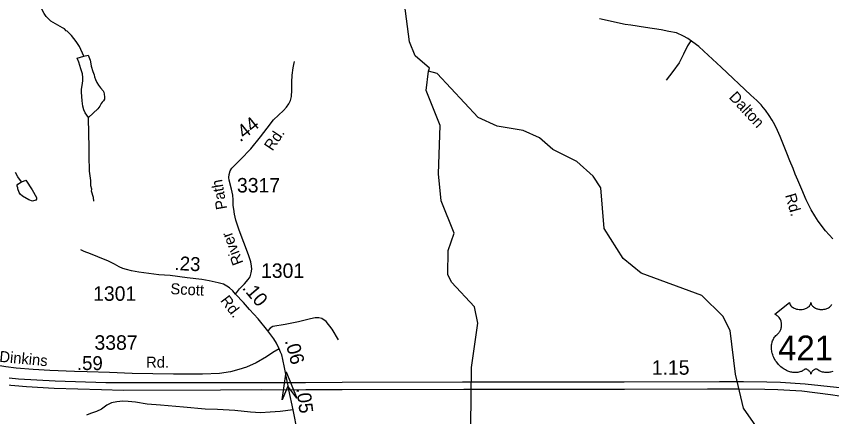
# Model space of a CAD drawing. Extents: x 1547597 to 1699558, y 810033 to 920809.
# Drawn here: x 1557719 to 1564751, y 858918 to 862375 of the extents above; entities that cross this region are included whole.
import ezdxf

# ---------------------------------------------------------------- set-up
doc = ezdxf.new("R2010")
doc.units = 0
for name, color, linetype in [('Exist Hydrographic Misc Water Feature', 7, 'Continuous'), ('Exist Road Non-System Type 51', 7, 'Continuous'), ('Exist Road Primary US Divided Attributed', 7, 'Continuous'), ('Exist Road Primary US Mileage Hundredths English Label', 7, 'Continuous'), ('Exist Road Primary US Service Attributed', 7, 'Continuous'), ('Exist Road Primary US Shield CELL', 7, 'Continuous'), ('Exist Road Primary US Shield Number Label', 7, 'Continuous'), ('Exist Road Secondary Mileage Hundredths English Label', 7, 'Continuous'), ('Exist Road Secondary Structure Standard Bridge Attributed CELL', 7, 'Continuous'), ('Exist Road Secondary Type 51 Attributed', 7, 'Continuous'), ('Exist Road Secondary Type 51 Label', 7, 'Continuous'), ('Exist Road Secondary Type 51 Number Label', 7, 'Continuous')]:
    doc.layers.add(name, color=color, linetype=linetype)

msp = doc.modelspace()

# ---------------------------------------------------------------- linework, layer by layer
at = {"layer": 'Exist Hydrographic Misc Water Feature'}
msp.add_line((1558302.6, 862030.3), (1558263.6, 862114), dxfattribs=at)
for points in [[(1561273.4, 861900), (1561282.4, 861926.2), (1561159.4, 862033.6), (1561110.4, 862152.9), (1561050.3, 862620.2), (1560929.4, 862888.6), (1560834.4, 863231.8), (1560744.4, 863348.6), (1560545.4, 863451.2), (1560030.4, 863527.2), (1559839.4, 863619.7), (1559618.4, 863850.7)], [(1558263.6, 862114), (1558236.1, 862158.4), (1558193.8, 862210.2), (1558157.2, 862247.3), (1558149.2, 862249.4), (1558133.4, 862265.6), (1558117.5, 862275.8), (1558016.2, 862333.1), (1557976.7, 862373.5), (1557959, 862397.7), (1557904.2, 862506.4), (1557884.9, 862562.6), (1557885.7, 862569.6), (1557873.6, 862614.7), (1557854.3, 862674.9), (1557816.2, 862835.4), (1557763.1, 862944.2)], [(1558341.5, 861502), (1558314, 861540.6), (1558302.1, 861567.2), (1558292.7, 861598.1), (1558286.8, 861643.6), (1558280.7, 861720.6), (1558281.2, 861745.4), (1558285.8, 861776.8), (1558293.1, 861816.4), (1558292.8, 861845.3), (1558289.2, 861877.7), (1558275.1, 861921.8), (1558257.1, 861979.9), (1558244.4, 862012.4), (1558302.6, 862030.3)], [(1558302.6, 862030.3), (1558338.3, 862038.9), (1558355.7, 861994.7), (1558358, 861981.4), (1558364.8, 861943.3), (1558378.9, 861899.2), (1558390.8, 861868.4), (1558393.8, 861851.7), (1558400.9, 861828.5), (1558412.9, 861804.3), (1558427.3, 861780.9), (1558446, 861758.2), (1558468.6, 861730.5), (1558472.6, 861719.7), (1558476.4, 861703.1), (1558478.6, 861679.9), (1558478.2, 861660), (1558472.2, 861646.1), (1558460.4, 861633.9), (1558451.9, 861620.9), (1558439.9, 861599.5), (1558422.2, 861576.7), (1558341.5, 861502)], [(1561373.4, 856688.2), (1561374.4, 857338.1), (1561334.4, 857480.1), (1561337.4, 857663.9), (1561381.4, 857797.7), (1561601.4, 858016.4), (1561678.4, 858149.4), (1561731.4, 858365), (1561733.4, 858525.8), (1561638.4, 858843), (1561645.4, 859341.8), (1561700.4, 859724.7), (1561669.4, 859866.5), (1561472.4, 860080.6), (1561440.3, 860146.9), (1561443.4, 860353.7), (1561495.4, 860503.6), (1561382.4, 860781.7), (1561361.4, 861015.1), (1561375.3, 861431.8), (1561254.4, 861733), (1561273.4, 861900)], [(1564555.4, 858225.8), (1564334.4, 858496.1), (1563991.4, 858992.2), (1563920.4, 859285.8), (1563875.4, 859661), (1563811.4, 859787), (1563630.4, 859964.7), (1563107.4, 860155.9), (1562951.4, 860283.7), (1562788.4, 860543.1), (1562759.4, 860894.9), (1562694.4, 860994.7), (1562554.4, 861122.3), (1562347.4, 861225), (1562232.4, 861325.8), (1562091.4, 861387.7), (1561867.4, 861425.1), (1561701.4, 861500.7), (1561348.4, 861882.1), (1561273.4, 861900)], [(1558348.4, 861169.3), (1558346.2, 861247.3), (1558344.1, 861360.6), (1558341.5, 861502)], [(1558387.5, 860777.6), (1558384, 860809.1), (1558368.7, 860865.2), (1558368.9, 860881.2), (1558361.3, 860911.3), (1558361.8, 860957.3), (1558350.1, 861037.4), (1558348.4, 861169.3)], [(1557764.1, 860945.7), (1557732.3, 860989.2), (1557712.3, 861027)], [(1557764.1, 860945.7), (1557767.8, 860944.8), (1557799.6, 860959.7), (1557854.9, 860875.7), (1557892.1, 860811.2), (1557891.9, 860795.2), (1557887.9, 860787.3), (1557859.8, 860779.6), (1557827.9, 860790.1), (1557772.3, 860820.7), (1557752.5, 860839), (1557744.7, 860853), (1557733.1, 860885.2), (1557733.2, 860893.2), (1557725.3, 860909.3), (1557725.4, 860917.3), (1557731.6, 860925.2), (1557764.1, 860945.7)]]:
    msp.add_lwpolyline(points, dxfattribs=at)
at = {"layer": 'Exist Road Non-System Type 51'}
for points in [[(1563535.8, 862163.5), (1563507.9, 862120.3), (1563472.3, 862046.7), (1563436.1, 861973), (1563380.2, 861899.4), (1563323.7, 861824.5)], [(1560496.8, 859582.6), (1560441.6, 859673.1), (1560390.8, 859739), (1560354.3, 859765.6), (1560329.2, 859771.8), (1560296.9, 859770.3), (1560255.2, 859762.7), (1560152.1, 859735.7), (1560036.7, 859713.9), (1559930.9, 859696.8), (1559908.6, 859681.7), (1559889.2, 859660.8)]]:
    msp.add_lwpolyline(points, dxfattribs=at)
at = {"layer": 'Exist Road Primary US Divided Attributed'}
for points in [[(1560057.8, 859211.3), (1559819.5, 859210.1), (1559474.1, 859210.3), (1558490, 859211.4), (1558054.4, 859225.5), (1557737, 859243.3), (1557603.7, 859256.8), (1557512.4, 859263.8), (1557231.9, 859298.2), (1556999.1, 859329.1), (1556705.7, 859376.4), (1556430.3, 859427.7), (1556154.9, 859484), (1556043.4, 859511.6), (1555749.5, 859583.1), (1555577.1, 859629.9), (1555399.7, 859682.2), (1555205.7, 859740.2), (1555005.8, 859806.7), (1554692.4, 859912.6), (1554486.9, 859985.6)], [(1554481.8, 859922.7), (1554676.7, 859852.9), (1555004.1, 859744.2), (1555211.9, 859674.9), (1555345.7, 859636.1), (1555586.7, 859566.2), (1555690.3, 859538.6), (1556044.5, 859448.5), (1556393.1, 859373.6), (1556695, 859316.2), (1556946.1, 859277.3), (1557168.3, 859245.8), (1557245.5, 859236.2), (1557447.1, 859211.4), (1557604.7, 859196.2), (1557808, 859179.7), (1558044.3, 859165.3), (1558452.4, 859151.5), (1558639.3, 859147.9), (1559479.2, 859151.2), (1559833.5, 859154), (1560069.4, 859149.7)], [(1565143.4, 859113.7), (1564999.8, 859142.6), (1564886.1, 859158.2), (1564793.5, 859169.3), (1564522.6, 859198.1), (1564311.1, 859212.8), (1564192.6, 859215.6), (1563990.1, 859218), (1563782.9, 859218.9), (1562962.7, 859216.6), (1562710.9, 859215.1), (1562509.9, 859216.1), (1561566.6, 859215.1), (1560528.6, 859212.3), (1560214, 859211.8), (1560057.8, 859211.3)], [(1560069.4, 859149.7), (1560214.9, 859152.1), (1560530, 859153.5), (1561578.5, 859154.9), (1562544, 859155.9), (1562965.1, 859156.8), (1563681.5, 859159.2), (1563948.4, 859159.2), (1564174.5, 859154.4), (1564287.9, 859154), (1564494.6, 859140.7), (1564742.3, 859110.4), (1564819.8, 859097.1)]]:
    msp.add_lwpolyline(points, dxfattribs=at)
at = {"layer": 'Exist Road Primary US Service Attributed'}
for points in [[(1559986.6, 859503.9), (1559932, 859472.8), (1559877.1, 859435.6), (1559788.5, 859383.9), (1559703.3, 859346.9), (1559636.9, 859325.8), (1559566.8, 859304.2), (1559472.5, 859292.1), (1559325.6, 859286.7), (1559074.1, 859286), (1558717.3, 859290.8), (1558522.3, 859299.3), (1558331.3, 859304.9), (1558221.1, 859309.4), (1558007.3, 859317), (1557864.6, 859325.2), (1557718.6, 859336.8), (1557628, 859350), (1557507.1, 859368.8), (1557340.3, 859415.1), (1557211.1, 859459.2), (1557101.6, 859504.9), (1557041.7, 859533.9), (1556964.5, 859568.9)], [(1560105.4, 858977.8), (1559993.7, 858963.6), (1559908.4, 858958.5), (1559824.1, 858952.4), (1559737.7, 858958.5), (1559604.9, 858972.2), (1559454.9, 858979.8), (1559348.7, 858983.4), (1559159.6, 858999.7), (1558962.5, 859016.4), (1558847.5, 859026.6), (1558748, 859043.3), (1558682.5, 859047.9), (1558636.3, 859053), (1558585, 859046.4), (1558540.3, 859037.7), (1558498.6, 859016.9), (1558455, 858983.9), (1558410.5, 858963), (1558384.3, 858955.4), (1558358.1, 858945.9), (1558324.7, 858931.6)]]:
    msp.add_lwpolyline(points, dxfattribs=at)
at = {"layer": 'Exist Road Primary US Shield CELL'}
msp.add_lwpolyline([(1564761.3, 859308.6), (1564742.3, 859303.4), (1564735.4, 859301.9), (1564727.2, 859300.7), (1564719.5, 859299.9), (1564712, 859299.5), (1564702, 859299.5), (1564692.1, 859300.3), (1564682.7, 859301.6), (1564672.9, 859303.7), (1564662.6, 859306.7), (1564653.3, 859310.4), (1564643.9, 859315), (1564628, 859325), (1564623.4, 859327.5), (1564620.8, 859328.1), (1564614.6, 859328.4), (1564608.9, 859327.2), (1564602.9, 859324.9), (1564599.4, 859323), (1564594.6, 859319.9), (1564591, 859317), (1564586.6, 859312.8), (1564583.5, 859309.3), (1564581.2, 859306.6), (1564576.7, 859299.5), (1564575.1, 859296.1), (1564573.5, 859291.8), (1564572, 859285.4), (1564570, 859293.5), (1564567.6, 859298.8), (1564564.9, 859303.4), (1564562, 859307.4), (1564557.6, 859312.6), (1564553.5, 859316.4), (1564548.7, 859320.4), (1564543.5, 859323.5), (1564539.4, 859325.6), (1564535.6, 859327.1), (1564530.9, 859328.2), (1564527.2, 859328.5), (1564524, 859328.4), (1564519.8, 859327.5), (1564513.9, 859323.3), (1564508.4, 859319.5), (1564502.4, 859315.8), (1564495.3, 859312), (1564490.1, 859309.5), (1564483.8, 859307.1), (1564476.5, 859304.7), (1564468.6, 859302.6), (1564460.5, 859301), (1564453.4, 859299.9), (1564445.7, 859299.2), (1564438.8, 859299), (1564431.6, 859299), (1564424.8, 859299.6), (1564417, 859300.3), (1564407.3, 859301.7), (1564399.2, 859303.5), (1564390.7, 859305.8), (1564382, 859308.5), (1564372.6, 859312.1), (1564360.9, 859317.2), (1564352.8, 859321.4), (1564340, 859328.7), (1564324.9, 859339.2), (1564313.6, 859348.4), (1564305.3, 859355.9), (1564293, 859368.3), (1564285.9, 859376.5), (1564274.6, 859391.1), (1564267.4, 859401.6), (1564262.7, 859409.4), (1564255.9, 859421.8), (1564252.1, 859429.7), (1564247.2, 859441.1), (1564243.4, 859451.5), (1564240.2, 859461.3), (1564238.5, 859467.6), (1564236.1, 859478.7), (1564234.6, 859486.5), (1564233.2, 859497.2), (1564232.4, 859508.5), (1564232.2, 859518.9), (1564232.5, 859527.6), (1564233.5, 859537.7), (1564235.2, 859548.4), (1564237.2, 859557.6), (1564239.1, 859564.2), (1564241.8, 859572.3), (1564245.4, 859581.2), (1564249.7, 859589.7), (1564253.7, 859596.8), (1564258.8, 859604.4), (1564263.8, 859610.8), (1564270.4, 859618), (1564277.3, 859624.5), (1564283.5, 859629.6), (1564291, 859636.9), (1564294.8, 859641.3), (1564299.5, 859647.4), (1564303.2, 859653.1), (1564306.2, 859658.2), (1564310.1, 859665.7), (1564312.5, 859671.4), (1564315.4, 859680), (1564316.9, 859686.1), (1564318.4, 859693.9), (1564319.4, 859701.3), (1564319.8, 859710.5), (1564319.6, 859718.1), (1564318.6, 859727), (1564316.9, 859735.5), (1564314.9, 859742.9), (1564311.7, 859751.5), (1564308.8, 859757.7), (1564303.8, 859766.1), (1564298.4, 859774), (1564292.7, 859780.3), (1564287, 859786), (1564281.5, 859790.3), (1564276.3, 859794), (1564269.8, 859798), (1564263.5, 859801.1), (1564259.5, 859802.7), (1564388.1, 859905.1), (1564388.5, 859899.8), (1564389.8, 859893.5), (1564390.7, 859890.2), (1564393.7, 859884), (1564398.6, 859876.6), (1564405.4, 859869.4), (1564413, 859863.1), (1564418.2, 859859.7), (1564427, 859855), (1564436.9, 859850.9), (1564448, 859847.7), (1564459.3, 859845.4), (1564471.7, 859844), (1564483.9, 859843.8), (1564497.1, 859844.8), (1564511.7, 859847.6), (1564518.5, 859849.3), (1564526, 859851.9), (1564533, 859854.8), (1564540.7, 859858.9), (1564546.8, 859862.9), (1564551.6, 859866.4), (1564558.5, 859872.9), (1564563.9, 859879.7), (1564566.2, 859883.5), (1564568.2, 859887.1), (1564570.9, 859894.9), (1564571.6, 859898.3), (1564572.2, 859905.4), (1564572.6, 859899.4), (1564573.2, 859895.7), (1564574.2, 859892), (1564575.7, 859888.2), (1564578.5, 859882.7), (1564581.5, 859878.1), (1564587.2, 859871.4), (1564590.8, 859868), (1564594.1, 859865.4), (1564602.8, 859859.4), (1564613, 859854.2), (1564618, 859852), (1564623.2, 859850.2), (1564629.7, 859848.2), (1564636.5, 859846.6), (1564643.2, 859845.5), (1564650, 859844.5), (1564657, 859843.9), (1564662.7, 859843.8), (1564669.7, 859843.9), (1564676.1, 859844.2), (1564682.7, 859845), (1564690, 859846.2), (1564695.9, 859847.5), (1564703.6, 859849.6), (1564710.6, 859852.1), (1564716.8, 859854.7), (1564724.7, 859858.9), (1564731.2, 859862.9), (1564735.9, 859866.7), (1564741.5, 859871.9), (1564746.8, 859878.1), (1564749.9, 859882.5), (1564752.1, 859887.2)], dxfattribs=at)
at = {"layer": 'Exist Road Secondary Structure Standard Bridge Attributed CELL'}
msp.add_lwpolyline([(1560012.3, 859062.7), (1560046.3, 859304.1), (1560137.6, 859078.1), (1560061.1, 859183.1)], close=True, dxfattribs=at)
at = {"layer": 'Exist Road Secondary Type 51 Attributed'}
for points in [[(1564761.5, 860452.6), (1564699, 860522.4), (1564634, 860606.4), (1564605.8, 860651.4), (1564574.8, 860702.7), (1564559.6, 860733.6), (1564532.3, 860791.1), (1564494, 860880.6), (1564459.7, 860961.1), (1564437.4, 861011.3), (1564417.7, 861060.8), (1564390.7, 861126.1), (1564364.2, 861194.3), (1564334.6, 861266.4), (1564306.5, 861337.3), (1564283.4, 861388.6), (1564261.2, 861437), (1564239.2, 861478.7), (1564212.7, 861519.2), (1564180.6, 861565.4), (1564160.1, 861588.5), (1564143.2, 861609.3), (1564106, 861647.1), (1564055.3, 861694.9), (1563799.1, 861935.9), (1563648.4, 862072.8), (1563604, 862112.8), (1563554.4, 862151.6), (1563510.2, 862182), (1563474.2, 862201.8), (1563412.6, 862231.3), (1563345.5, 862244.6), (1563281.8, 862256.9), (1563146.1, 862276.7), (1563019.8, 862297.9), (1562970.1, 862305.2), (1562750.1, 862354)], [(1559610.2, 859975.1), (1559644.3, 860021.6), (1559686, 860064.8), (1559718.8, 860101.3), (1559735.3, 860125.9), (1559744.6, 860159.1), (1559749.8, 860190.4), (1559747, 860217.9), (1559740.8, 860253.9), (1559722.8, 860314.6), (1559640.3, 860528.4), (1559611.4, 860613.8), (1559599.8, 860666.4), (1559594.1, 860709.1), (1559590.3, 860741.8), (1559588.8, 860791.1), (1559585.1, 860830), (1559573.7, 860883.1), (1559554.5, 860960.4), (1559551.6, 860983.6), (1559555.9, 861009.7), (1559564.4, 861041.9), (1559578.7, 861064.2), (1559652.4, 861139.6), (1559742, 861229.2), (1559825.7, 861334.9), (1559881.1, 861409.8), (1559938.3, 861479.5), (1559979, 861520.8), (1560022.4, 861561.1), (1560049.9, 861590), (1560069.4, 861618.5), (1560083.6, 861647.4), (1560092.8, 861681), (1560096.2, 861735.6), (1560095.7, 861804.8), (1560099.2, 861867.8), (1560107.8, 861930.4), (1560113, 861958.9), (1560117.3, 861984)], [(1559610.2, 859975.1), (1559585.5, 860004.5), (1559556.6, 860030.6), (1559533.4, 860046.3), (1559504.9, 860061), (1559458.9, 860074.2), (1559381.4, 860090.8), (1559318.1, 860101.3), (1559193, 860116.9), (1559045.6, 860136.4), (1558947.6, 860143.9), (1558861.8, 860153.4), (1558776, 860166.2), (1558713.4, 860176.7), (1558667.9, 860189), (1558636.6, 860198.9), (1558606.7, 860212.2), (1558566.6, 860235), (1558515.3, 860262.1), (1558421.8, 860299.6), (1558358, 860324.5), (1558304.4, 860345.2), (1558276.5, 860359.5)], [(1559986.6, 859503.9), (1559962.5, 859552.7), (1559940.6, 859590.2), (1559889.2, 859660.8), (1559803.9, 859761.8), (1559730.6, 859842.9), (1559678.7, 859902.6), (1559610.2, 859975.1)], [(1560057.8, 859211.3), (1560032.9, 859342.7), (1560017.2, 859411.4), (1560007.5, 859451.7), (1559998, 859475), (1559986.6, 859503.9)], [(1560069.4, 859149.7), (1560065.6, 859176.7), (1560057.8, 859211.3)], [(1560105.4, 858977.8), (1560069.4, 859149.7)], [(1560143, 858787.9), (1560105.4, 858977.8)]]:
    msp.add_lwpolyline(points, dxfattribs=at)

# ---------------------------------------------------------------- texts
at = {"layer": 'Exist Road Primary US Mileage Hundredths English Label'}
msp.add_text('1.15', height=125, rotation=0.16559, dxfattribs=at).set_placement((1563199.7, 859279.7))
at = {"layer": 'Exist Road Primary US Shield Number Label'}
msp.add_text('421', height=212.5, dxfattribs=at).set_placement((1564289.3, 859405.8))
at = {"layer": 'Exist Road Secondary Mileage Hundredths English Label'}
for s, rotation, p in [('.44', 39.02492, (1559650.2, 861284.1)), ('.23', 357.13626, (1559081.3, 860184.5)), ('.10', 310.31047, (1559662, 860027.3)), ('.06', 285.39235, (1560033.4, 859573.8)), ('.59', 359.72451, (1558241.3, 859321.4)), ('.05', 277.31115, (1560134.3, 859162.1))]:
    msp.add_text(s, height=120, rotation=rotation, dxfattribs=at).set_placement(p)
at = {"layer": 'Exist Road Secondary Type 51 Label'}
for s, rotation, p in [('Dalton', 312.99853, (1563859.4, 861672.2)), ('Rd.', 55.99146, (1559928, 861206.2)), ('Path', 99.90968, (1559537.5, 860714.3)), ('Rd.', 286.01325, (1564348.5, 860830.6)), ('River', 110.74264, (1559678, 860246.7)), ('Scott', 357.13626, (1559046, 859976.8)), ('Rd.', 307.50629, (1559474.3, 859919.7)), ('Dinkins', 354.57697, (1557569.8, 859392.5)), ('Rd.', 0.40866, (1558838.5, 859340.9))]:
    msp.add_text(s, height=95, rotation=rotation, dxfattribs=at).set_placement(p)
at = {"layer": 'Exist Road Secondary Type 51 Number Label'}
for s, p in [('3317', (1559621.9, 860853.7)), ('1301', (1559829.3, 860116.2)), ('1301', (1558381.3, 859918.5)), ('3387', (1558393.1, 859495.9))]:
    msp.add_text(s, height=125, dxfattribs=at).set_placement(p)

doc.saveas('drawing.dxf')
